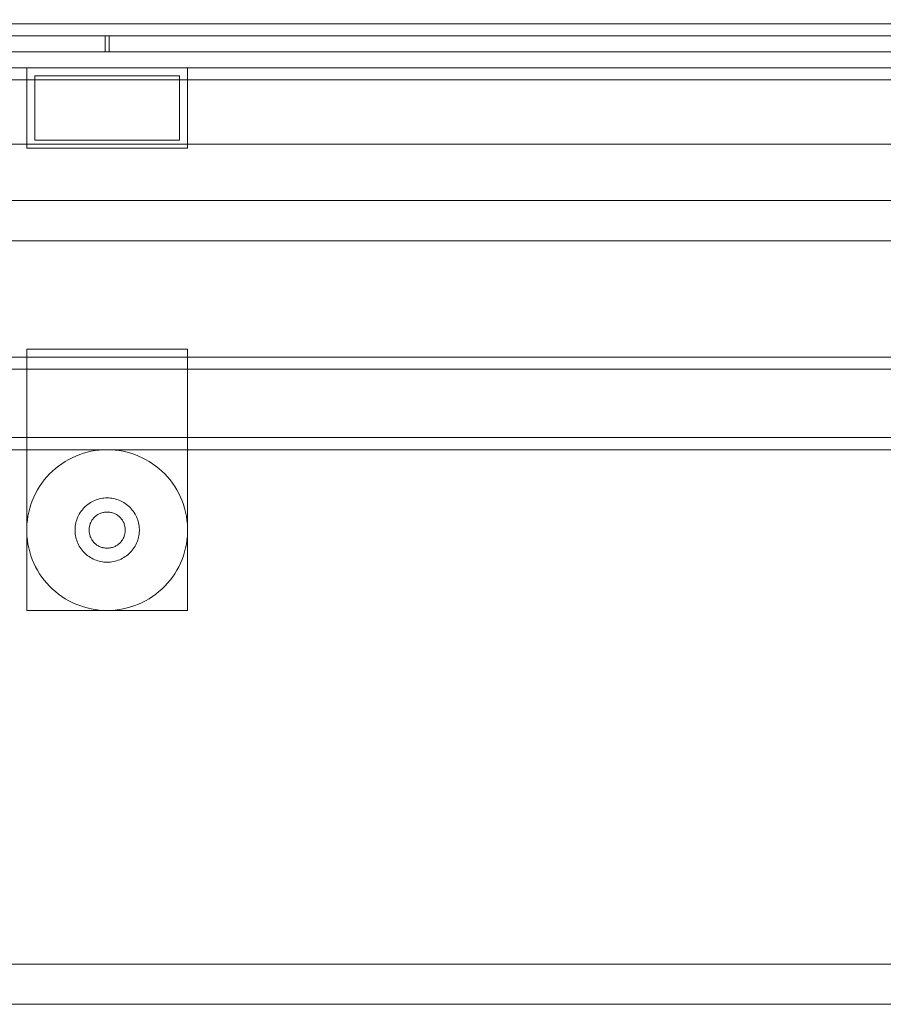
# Model space of a CAD drawing. Header units: millimetres. Extents: x -2233 to 61924, y -68080 to 6847.
# Tile 755 of 1022: x 25478 to 25693, y 1050 to 1295. Entities that reach past the tile are written whole.
import ezdxf

# ---------------------------------------------------------------- set-up
doc = ezdxf.new("R2010")
doc.units = ezdxf.units.MM
for name, color, linetype, lineweight in [('COTAS_P', 1, 'Continuous', 0), ('lateral_briquetadora', 7, 'Continuous', 0), ('lateral_C05', 7, 'Continuous', 0)]:
    doc.layers.add(name, color=color, linetype=linetype, lineweight=lineweight)
doc.dimstyles.new('R19_100', dxfattribs={"dimtxt": 250, "dimasz": 150, "dimexe": 150, "dimexo": 80, "dimgap": 100, "dimtad": 1, "dimtih": 1, "dimtoh": 1, "dimdsep": 46, "dimcen": 0.09, "dimadec": 0, "dimazin": 0, "dimtfac": 1, "dimtdec": 4, "dimtofl": 0, "dimtmove": 0, "dimatfit": 3, "dimfxl": 1, "dimtolj": 1, "dimtzin": 0, "dimarcsym": 0})

# ---------------------------------------------------------------- blocks, each defined once
blk = doc.blocks.new('DIM_R27_7')
at = {"layer": 'COTAS_P'}
for p, q in [((24250.07, 2141), (24400.07, 2186)), ((26750.07, 2141), (26600.07, 2186)), ((24250.07, 1241), (24250.07, 2141)), ((24250.07, 2141), (26750.07, 2141)), ((24250.07, 2141), (24400.07, 2096)), ((26750.07, 2141), (26600.07, 2096)), ((26750.07, 1241), (26750.07, 2141))]:
    blk.add_line(p, q, dxfattribs=at)
blk.add_text('2500 P', height=250, dxfattribs=at).set_placement((25500.07, 2241))

msp = doc.modelspace()

# ---------------------------------------------------------------- linework, layer by layer
at = {"layer": 'lateral_briquetadora'}
for p, q in [((23750.067, 1264), (25950.067, 1264)), ((24150.067, 1264), (25950.067, 1264)), ((23750.067, 1250), (25950.067, 1250)), ((23900.067, 1250), (25800.067, 1250)), ((24150.067, 1250), (25800.067, 1250)), ((23750.067, 1240), (25950.067, 1240)), ((23900.067, 1240), (25800.067, 1240)), ((23750.067, 1060), (25950.067, 1060)), ((23900.067, 1060), (25800.067, 1060)), ((23900.067, 1050), (25800.067, 1050))]:
    msp.add_line(p, q, dxfattribs=at)
at = {"layer": 'lateral_C05'}
for p, q in [((24250.067, 1294), (26750.067, 1294)), ((24310.067, 1294), (26690.067, 1294)), ((25527.821, 1294), (25527.831, 1294)), ((25527.831, 1294), (25527.848, 1294)), ((25527.848, 1294), (25527.872, 1294)), ((25527.872, 1294), (25527.903, 1294)), ((25527.903, 1294), (25527.94, 1294)), ((25527.94, 1294), (25527.983, 1294)), ((25527.983, 1294), (25528.033, 1294)), ((25528.033, 1294), (25528.09, 1294)), ((25528.09, 1294), (25528.152, 1294)), ((25528.152, 1294), (25528.221, 1294)), ((25528.221, 1294), (25528.295, 1294)), ((25528.295, 1294), (25528.375, 1294)), ((25528.375, 1294), (25528.461, 1294)), ((25528.461, 1294), (25528.552, 1294)), ((25528.552, 1294), (25528.647, 1294)), ((25528.647, 1294), (25528.748, 1294)), ((25528.748, 1294), (25528.853, 1294)), ((25528.853, 1294), (25528.962, 1294)), ((25528.962, 1294), (25529.075, 1294)), ((25529.075, 1294), (25529.192, 1294)), ((25529.192, 1294), (25529.313, 1294)), ((25529.313, 1294), (25529.436, 1294)), ((25529.436, 1294), (25529.563, 1294)), ((25529.563, 1294), (25529.692, 1294)), ((25529.692, 1294), (25529.823, 1294)), ((25529.823, 1294), (25529.956, 1294)), ((25529.956, 1294), (25530.09, 1294)), ((25530.09, 1294), (25530.226, 1294)), ((25530.226, 1294), (25530.362, 1294)), ((25530.362, 1294), (25530.499, 1294)), ((25530.499, 1294), (25530.636, 1294)), ((25530.636, 1294), (25530.773, 1294)), ((25530.773, 1294), (25530.909, 1294)), ((25530.909, 1294), (25531.045, 1294)), ((25531.045, 1294), (25531.179, 1294)), ((25531.179, 1294), (25531.312, 1294)), ((25531.312, 1294), (25531.443, 1294)), ((25531.443, 1294), (25531.572, 1294)), ((25531.572, 1294), (25531.699, 1294)), ((25531.699, 1294), (25531.822, 1294)), ((25531.822, 1294), (25531.942, 1294)), ((25531.942, 1294), (25532.059, 1294)), ((25532.059, 1294), (25532.173, 1294)), ((25532.173, 1294), (25532.282, 1294)), ((25532.282, 1294), (25532.387, 1294)), ((25532.387, 1294), (25532.488, 1294)), ((25532.488, 1294), (25532.583, 1294)), ((25532.583, 1294), (25532.674, 1294)), ((25532.674, 1294), (25532.76, 1294)), ((25532.76, 1294), (25532.84, 1294)), ((25532.84, 1294), (25532.914, 1294)), ((25532.914, 1294), (25532.983, 1294)), ((25532.983, 1294), (25533.045, 1294)), ((25533.045, 1294), (25533.102, 1294)), ((25533.102, 1294), (25533.152, 1294)), ((25533.152, 1294), (25533.195, 1294)), ((25533.195, 1294), (25533.232, 1294)), ((25533.232, 1294), (25533.263, 1294)), ((25533.263, 1294), (25533.287, 1294)), ((25533.287, 1294), (25533.304, 1294)), ((25533.304, 1294), (25533.314, 1294)), ((24250.067, 1291), (26750.067, 1291)), ((24310.067, 1291), (26690.067, 1291)), ((24900.317, 1291), (25499.567, 1291)), ((25499.567, 1287), (25499.567, 1291)), ((25500.567, 1287), (25500.567, 1291)), ((25500.567, 1291), (26099.817, 1291)), ((25523.576, 1291), (25523.591, 1291)), ((25523.591, 1291), (25523.613, 1291)), ((25523.613, 1291), (25523.643, 1291)), ((25523.643, 1291), (25523.68, 1291)), ((25523.68, 1291), (25523.724, 1291)), ((25523.724, 1291), (25523.775, 1291)), ((25523.775, 1291), (25523.833, 1291)), ((25523.833, 1291), (25523.898, 1291)), ((25523.898, 1291), (25523.969, 1291)), ((25523.969, 1291), (25524.047, 1291)), ((25524.047, 1291), (25524.132, 1291)), ((25524.132, 1291), (25524.222, 1291)), ((25524.222, 1291), (25524.318, 1291)), ((25524.318, 1291), (25524.42, 1291)), ((25524.42, 1291), (25524.527, 1291)), ((25524.527, 1291), (25524.639, 1291)), ((25524.639, 1291), (25524.756, 1291)), ((25524.756, 1291), (25524.878, 1291)), ((25524.878, 1291), (25525.003, 1291)), ((25525.003, 1291), (25525.133, 1291)), ((25525.133, 1291), (25525.266, 1291)), ((25525.266, 1291), (25525.402, 1291)), ((25525.402, 1291), (25525.541, 1291)), ((25525.461, 1291), (25525.448, 1291)), ((25525.454, 1291), (25525.471, 1291)), ((25525.481, 1291), (25525.461, 1291)), ((25525.471, 1291), (25525.495, 1291)), ((25525.509, 1291), (25525.481, 1291)), ((25525.495, 1291), (25525.527, 1291)), ((25525.544, 1291), (25525.509, 1291)), ((25525.527, 1291), (25525.566, 1291)), ((25525.541, 1291), (25525.683, 1291)), ((25525.586, 1291), (25525.544, 1291)), ((25525.566, 1291), (25525.612, 1291)), ((25525.635, 1291), (25525.586, 1291)), ((25525.612, 1291), (25525.665, 1291)), ((25525.692, 1291), (25525.635, 1291)), ((25525.665, 1291), (25525.725, 1291)), ((25525.683, 1291), (25525.827, 1291)), ((25525.755, 1291), (25525.692, 1291)), ((25525.725, 1291), (25525.792, 1291)), ((25525.825, 1291), (25525.755, 1291)), ((25525.792, 1291), (25525.865, 1291)), ((25525.901, 1291), (25525.825, 1291)), ((25525.827, 1291), (25525.973, 1291)), ((25525.865, 1291), (25525.945, 1291)), ((25525.901, 1291), (25530.151, 1291)), ((25525.945, 1291), (25526.03, 1291)), ((25525.973, 1291), (25526.12, 1291)), ((25526.03, 1291), (25526.122, 1291)), ((25526.12, 1291), (25526.269, 1291)), ((25526.122, 1291), (25526.22, 1291)), ((25526.22, 1291), (25526.323, 1291)), ((25526.269, 1291), (25526.418, 1291)), ((25526.323, 1291), (25526.432, 1291)), ((25526.418, 1291), (25526.567, 1291)), ((25526.432, 1291), (25526.545, 1291)), ((25526.545, 1291), (25526.663, 1291)), ((25526.567, 1291), (25534.567, 1291)), ((25526.663, 1291), (25526.786, 1291)), ((25526.786, 1291), (25526.913, 1291)), ((25526.913, 1291), (25527.043, 1291)), ((25527.043, 1291), (25527.177, 1291)), ((25527.177, 1291), (25527.314, 1291)), ((25527.314, 1291), (25527.454, 1291)), ((25527.454, 1291), (25527.597, 1291)), ((25527.597, 1291), (25527.741, 1291)), ((25527.741, 1291), (25527.888, 1291)), ((25527.821, 1291), (25527.831, 1291)), ((25527.831, 1291), (25527.848, 1291)), ((25527.848, 1291), (25527.872, 1291)), ((25527.872, 1291), (25527.903, 1291)), ((25527.888, 1291), (25528.035, 1291)), ((25527.903, 1291), (25527.94, 1291)), ((25527.94, 1291), (25527.983, 1291)), ((25527.983, 1291), (25528.033, 1291)), ((25528.033, 1291), (25528.09, 1291)), ((25528.035, 1291), (25528.184, 1291)), ((25528.09, 1291), (25528.152, 1291)), ((25528.152, 1291), (25528.221, 1291)), ((25528.184, 1291), (25528.333, 1291)), ((25528.221, 1291), (25528.295, 1291)), ((25528.295, 1291), (25528.375, 1291)), ((25528.333, 1291), (25528.483, 1291)), ((25528.375, 1291), (25528.461, 1291)), ((25528.461, 1291), (25528.552, 1291)), ((25528.483, 1291), (25528.632, 1291)), ((25528.552, 1291), (25528.647, 1291)), ((25528.632, 1291), (25528.781, 1291)), ((25528.647, 1291), (25528.748, 1291)), ((25528.748, 1291), (25528.853, 1291)), ((25528.781, 1291), (25528.929, 1291)), ((25528.853, 1291), (25528.962, 1291)), ((25528.929, 1291), (25529.076, 1291)), ((25528.962, 1291), (25529.075, 1291)), ((25529.075, 1291), (25529.192, 1291)), ((25529.076, 1291), (25529.222, 1291)), ((25529.192, 1291), (25529.313, 1291)), ((25529.222, 1291), (25529.365, 1291)), ((25529.313, 1291), (25529.436, 1291)), ((25529.365, 1291), (25529.506, 1291)), ((25529.436, 1291), (25529.563, 1291)), ((25529.506, 1291), (25529.645, 1291)), ((25529.563, 1291), (25529.692, 1291)), ((25529.645, 1291), (25529.78, 1291)), ((25529.692, 1291), (25529.823, 1291)), ((25529.78, 1291), (25529.912, 1291)), ((25529.823, 1291), (25529.956, 1291)), ((25529.912, 1291), (25530.041, 1291)), ((25529.956, 1291), (25530.09, 1291)), ((25530.041, 1291), (25530.166, 1291)), ((25530.09, 1291), (25530.226, 1291)), ((25530.151, 1291), (25530.233, 1291)), ((25530.166, 1291), (25530.286, 1291)), ((25530.226, 1291), (25530.362, 1291)), ((25530.321, 1291), (25530.233, 1291)), ((25530.286, 1291), (25530.402, 1291)), ((25530.415, 1291), (25530.321, 1291)), ((25530.362, 1291), (25530.499, 1291)), ((25530.402, 1291), (25530.512, 1291)), ((25530.515, 1291), (25530.415, 1291)), ((25530.499, 1291), (25530.636, 1291)), ((25530.512, 1291), (25530.618, 1291)), ((25530.62, 1291), (25530.515, 1291)), ((25530.618, 1291), (25530.718, 1291)), ((25530.73, 1291), (25530.62, 1291)), ((25530.636, 1291), (25530.773, 1291)), ((25530.718, 1291), (25530.813, 1291)), ((25530.845, 1291), (25530.73, 1291)), ((25530.773, 1291), (25530.909, 1291)), ((25530.813, 1291), (25530.902, 1291)), ((25530.965, 1291), (25530.845, 1291)), ((25530.902, 1291), (25530.984, 1291)), ((25530.909, 1291), (25531.045, 1291)), ((25531.089, 1291), (25530.965, 1291)), ((25530.984, 1291), (25535.234, 1291)), ((25531.045, 1291), (25531.179, 1291)), ((25531.217, 1291), (25531.089, 1291)), ((25531.179, 1291), (25531.312, 1291)), ((25531.348, 1291), (25531.217, 1291)), ((25531.312, 1291), (25531.443, 1291)), ((25531.483, 1291), (25531.348, 1291)), ((25531.443, 1291), (25531.572, 1291)), ((25531.621, 1291), (25531.483, 1291)), ((25531.572, 1291), (25531.699, 1291)), ((25531.761, 1291), (25531.621, 1291)), ((25531.699, 1291), (25531.822, 1291)), ((25531.904, 1291), (25531.761, 1291)), ((25531.822, 1291), (25531.942, 1291)), ((25532.048, 1291), (25531.904, 1291)), ((25531.942, 1291), (25532.059, 1291)), ((25532.194, 1291), (25532.048, 1291)), ((25532.059, 1291), (25532.173, 1291)), ((25532.173, 1291), (25532.282, 1291)), ((25532.342, 1291), (25532.194, 1291)), ((25532.282, 1291), (25532.387, 1291)), ((25532.49, 1291), (25532.342, 1291)), ((25532.387, 1291), (25532.488, 1291)), ((25532.488, 1291), (25532.583, 1291)), ((25532.639, 1291), (25532.49, 1291)), ((25532.583, 1291), (25532.674, 1291)), ((25532.788, 1291), (25532.639, 1291)), ((25532.674, 1291), (25532.76, 1291)), ((25532.76, 1291), (25532.84, 1291)), ((25532.937, 1291), (25532.788, 1291)), ((25532.84, 1291), (25532.914, 1291)), ((25532.914, 1291), (25532.983, 1291)), ((25533.085, 1291), (25532.937, 1291)), ((25532.983, 1291), (25533.045, 1291)), ((25533.045, 1291), (25533.102, 1291)), ((25533.232, 1291), (25533.085, 1291)), ((25533.102, 1291), (25533.152, 1291)), ((25533.152, 1291), (25533.195, 1291)), ((25533.195, 1291), (25533.232, 1291)), ((25533.378, 1291), (25533.232, 1291)), ((25533.232, 1291), (25533.263, 1291)), ((25533.263, 1291), (25533.287, 1291)), ((25533.287, 1291), (25533.304, 1291)), ((25533.304, 1291), (25533.314, 1291)), ((25533.522, 1291), (25533.378, 1291)), ((25533.664, 1291), (25533.522, 1291)), ((25533.803, 1291), (25533.664, 1291)), ((25533.94, 1291), (25533.803, 1291)), ((25534.074, 1291), (25533.94, 1291)), ((25534.205, 1291), (25534.074, 1291)), ((25534.331, 1291), (25534.205, 1291)), ((25534.454, 1291), (25534.331, 1291)), ((25534.572, 1291), (25534.454, 1291)), ((25534.567, 1291), (25534.715, 1291)), ((25534.686, 1291), (25534.572, 1291)), ((25534.795, 1291), (25534.686, 1291)), ((25534.715, 1291), (25534.862, 1291)), ((25534.898, 1291), (25534.795, 1291)), ((25534.862, 1291), (25535.008, 1291)), ((25534.997, 1291), (25534.898, 1291)), ((25535.089, 1291), (25534.997, 1291)), ((25535.008, 1291), (25535.153, 1291)), ((25535.176, 1291), (25535.089, 1291)), ((25535.153, 1291), (25535.296, 1291)), ((25535.256, 1291), (25535.176, 1291)), ((25535.234, 1291), (25535.306, 1291)), ((25535.33, 1291), (25535.256, 1291)), ((25535.296, 1291), (25535.438, 1291)), ((25535.306, 1291), (25535.372, 1291)), ((25535.398, 1291), (25535.33, 1291)), ((25535.372, 1291), (25535.432, 1291)), ((25535.459, 1291), (25535.398, 1291)), ((25535.432, 1291), (25535.486, 1291)), ((25535.438, 1291), (25535.578, 1291)), ((25535.513, 1291), (25535.459, 1291)), ((25535.486, 1291), (25535.534, 1291)), ((25535.56, 1291), (25535.513, 1291)), ((25535.534, 1291), (25535.576, 1291)), ((25535.6, 1291), (25535.56, 1291)), ((25535.576, 1291), (25535.611, 1291)), ((25535.578, 1291), (25535.716, 1291)), ((25535.633, 1291), (25535.6, 1291)), ((25535.611, 1291), (25535.64, 1291)), ((25535.659, 1291), (25535.633, 1291)), ((25535.64, 1291), (25535.663, 1291)), ((25535.663, 1291), (25535.679, 1291)), ((25535.689, 1291), (25535.678, 1291)), ((25535.716, 1291), (25535.85, 1291)), ((25535.85, 1291), (25535.982, 1291)), ((25535.982, 1291), (25536.11, 1291)), ((25536.11, 1291), (25536.234, 1291)), ((25536.234, 1291), (25536.355, 1291)), ((25536.355, 1291), (25536.471, 1291)), ((25536.471, 1291), (25536.582, 1291)), ((25536.582, 1291), (25536.689, 1291)), ((25536.689, 1291), (25536.79, 1291)), ((25536.79, 1291), (25536.887, 1291)), ((25536.887, 1291), (25536.977, 1291)), ((25536.977, 1291), (25537.062, 1291)), ((25537.062, 1291), (25537.141, 1291)), ((25537.141, 1291), (25537.213, 1291)), ((25537.213, 1291), (25537.279, 1291)), ((25537.279, 1291), (25537.339, 1291)), ((25537.339, 1291), (25537.392, 1291)), ((25537.392, 1291), (25537.438, 1291)), ((25537.438, 1291), (25537.478, 1291)), ((25537.478, 1291), (25537.51, 1291)), ((25537.51, 1291), (25537.535, 1291)), ((25537.535, 1291), (25537.553, 1291)), ((25537.553, 1291), (25537.564, 1291)), ((24300.067, 1287), (26700.067, 1287)), ((24900.317, 1287), (25499.567, 1287)), ((25500.567, 1287), (26099.817, 1287)), ((25523.576, 1287), (25523.591, 1287)), ((25523.591, 1287), (25523.613, 1287)), ((25523.613, 1287), (25523.643, 1287)), ((25523.643, 1287), (25523.68, 1287)), ((25523.68, 1287), (25523.724, 1287)), ((25523.724, 1287), (25523.775, 1287)), ((25523.775, 1287), (25523.833, 1287)), ((25523.833, 1287), (25523.898, 1287)), ((25523.898, 1287), (25523.969, 1287)), ((25523.969, 1287), (25524.047, 1287)), ((25524.047, 1287), (25524.132, 1287)), ((25524.132, 1287), (25524.222, 1287)), ((25524.222, 1287), (25524.318, 1287)), ((25524.318, 1287), (25524.42, 1287)), ((25524.42, 1287), (25524.527, 1287)), ((25524.527, 1287), (25524.639, 1287)), ((25524.639, 1287), (25524.756, 1287)), ((25524.756, 1287), (25524.878, 1287)), ((25524.878, 1287), (25525.003, 1287)), ((25525.003, 1287), (25525.133, 1287)), ((25525.133, 1287), (25525.266, 1287)), ((25525.266, 1287), (25525.402, 1287)), ((25525.402, 1287), (25525.541, 1287)), ((25525.461, 1287), (25525.448, 1287)), ((25525.454, 1287), (25525.471, 1287)), ((25525.481, 1287), (25525.461, 1287)), ((25525.471, 1287), (25525.495, 1287)), ((25525.509, 1287), (25525.481, 1287)), ((25525.495, 1287), (25525.527, 1287)), ((25525.544, 1287), (25525.509, 1287)), ((25525.527, 1287), (25525.566, 1287)), ((25525.541, 1287), (25525.683, 1287)), ((25525.586, 1287), (25525.544, 1287)), ((25525.566, 1287), (25525.612, 1287)), ((25525.635, 1287), (25525.586, 1287)), ((25525.612, 1287), (25525.665, 1287)), ((25525.692, 1287), (25525.635, 1287)), ((25525.665, 1287), (25525.725, 1287)), ((25525.683, 1287), (25525.827, 1287)), ((25525.755, 1287), (25525.692, 1287)), ((25525.725, 1287), (25525.792, 1287)), ((25525.825, 1287), (25525.755, 1287)), ((25525.792, 1287), (25525.865, 1287)), ((25525.901, 1287), (25525.825, 1287)), ((25525.827, 1287), (25525.973, 1287)), ((25525.865, 1287), (25525.945, 1287)), ((25525.901, 1287), (25530.151, 1287)), ((25525.945, 1287), (25526.03, 1287)), ((25525.973, 1287), (25526.12, 1287)), ((25526.03, 1287), (25526.122, 1287)), ((25526.12, 1287), (25526.269, 1287)), ((25526.122, 1287), (25526.22, 1287)), ((25526.22, 1287), (25526.323, 1287)), ((25526.269, 1287), (25526.418, 1287)), ((25526.323, 1287), (25526.432, 1287)), ((25526.418, 1287), (25526.567, 1287)), ((25526.432, 1287), (25526.545, 1287)), ((25526.545, 1287), (25526.663, 1287)), ((25526.567, 1287), (25534.567, 1287)), ((25526.663, 1287), (25526.786, 1287)), ((25526.786, 1287), (25526.913, 1287)), ((25526.913, 1287), (25527.043, 1287)), ((25527.043, 1287), (25527.177, 1287)), ((25527.177, 1287), (25527.314, 1287)), ((25527.314, 1287), (25527.454, 1287)), ((25527.454, 1287), (25527.597, 1287)), ((25527.597, 1287), (25527.741, 1287)), ((25527.741, 1287), (25527.888, 1287)), ((25527.821, 1287), (25527.831, 1287)), ((25527.831, 1287), (25527.848, 1287)), ((25527.848, 1287), (25527.872, 1287)), ((25527.872, 1287), (25527.903, 1287)), ((25527.888, 1287), (25528.035, 1287)), ((25527.903, 1287), (25527.94, 1287)), ((25527.94, 1287), (25527.983, 1287)), ((25527.983, 1287), (25528.033, 1287)), ((25528.033, 1287), (25528.09, 1287)), ((25528.035, 1287), (25528.184, 1287)), ((25528.09, 1287), (25528.152, 1287)), ((25528.152, 1287), (25528.221, 1287)), ((25528.184, 1287), (25528.333, 1287)), ((25528.221, 1287), (25528.295, 1287)), ((25528.295, 1287), (25528.375, 1287)), ((25528.333, 1287), (25528.483, 1287)), ((25528.375, 1287), (25528.461, 1287)), ((25528.461, 1287), (25528.552, 1287)), ((25528.483, 1287), (25528.632, 1287)), ((25528.552, 1287), (25528.647, 1287)), ((25528.632, 1287), (25528.781, 1287)), ((25528.647, 1287), (25528.748, 1287)), ((25528.748, 1287), (25528.853, 1287)), ((25528.781, 1287), (25528.929, 1287)), ((25528.853, 1287), (25528.962, 1287)), ((25528.929, 1287), (25529.076, 1287)), ((25528.962, 1287), (25529.075, 1287)), ((25529.075, 1287), (25529.192, 1287)), ((25529.076, 1287), (25529.222, 1287)), ((25529.192, 1287), (25529.313, 1287)), ((25529.222, 1287), (25529.365, 1287)), ((25529.313, 1287), (25529.436, 1287)), ((25529.365, 1287), (25529.506, 1287)), ((25529.436, 1287), (25529.563, 1287)), ((25529.506, 1287), (25529.645, 1287)), ((25529.563, 1287), (25529.692, 1287)), ((25529.645, 1287), (25529.78, 1287)), ((25529.692, 1287), (25529.823, 1287)), ((25529.78, 1287), (25529.912, 1287)), ((25529.823, 1287), (25529.956, 1287)), ((25529.912, 1287), (25530.041, 1287)), ((25529.956, 1287), (25530.09, 1287)), ((25530.041, 1287), (25530.166, 1287)), ((25530.09, 1287), (25530.226, 1287)), ((25530.151, 1287), (25530.233, 1287)), ((25530.166, 1287), (25530.286, 1287)), ((25530.226, 1287), (25530.362, 1287)), ((25530.321, 1287), (25530.233, 1287)), ((25530.286, 1287), (25530.402, 1287)), ((25530.415, 1287), (25530.321, 1287)), ((25530.362, 1287), (25530.499, 1287)), ((25530.402, 1287), (25530.512, 1287)), ((25530.515, 1287), (25530.415, 1287)), ((25530.499, 1287), (25530.636, 1287)), ((25530.512, 1287), (25530.618, 1287)), ((25530.62, 1287), (25530.515, 1287)), ((25530.618, 1287), (25530.718, 1287)), ((25530.73, 1287), (25530.62, 1287)), ((25530.636, 1287), (25530.773, 1287)), ((25530.718, 1287), (25530.813, 1287)), ((25530.845, 1287), (25530.73, 1287)), ((25530.909, 1287), (25530.773, 1287)), ((25530.813, 1287), (25530.902, 1287)), ((25530.965, 1287), (25530.845, 1287)), ((25530.902, 1287), (25530.984, 1287)), ((25531.045, 1287), (25530.909, 1287)), ((25531.089, 1287), (25530.965, 1287)), ((25530.984, 1287), (25535.234, 1287)), ((25531.179, 1287), (25531.045, 1287)), ((25531.217, 1287), (25531.089, 1287)), ((25531.312, 1287), (25531.179, 1287)), ((25531.348, 1287), (25531.217, 1287)), ((25531.443, 1287), (25531.312, 1287)), ((25531.483, 1287), (25531.348, 1287)), ((25531.443, 1287), (25531.572, 1287)), ((25531.621, 1287), (25531.483, 1287)), ((25531.699, 1287), (25531.572, 1287)), ((25531.761, 1287), (25531.621, 1287)), ((25531.822, 1287), (25531.699, 1287)), ((25531.904, 1287), (25531.761, 1287)), ((25531.942, 1287), (25531.822, 1287)), ((25532.048, 1287), (25531.904, 1287)), ((25532.059, 1287), (25531.942, 1287)), ((25532.194, 1287), (25532.048, 1287)), ((25532.059, 1287), (25532.173, 1287)), ((25532.173, 1287), (25532.282, 1287)), ((25532.342, 1287), (25532.194, 1287)), ((25532.282, 1287), (25532.387, 1287)), ((25532.49, 1287), (25532.342, 1287)), ((25532.387, 1287), (25532.488, 1287)), ((25532.488, 1287), (25532.583, 1287)), ((25532.639, 1287), (25532.49, 1287)), ((25532.583, 1287), (25532.674, 1287)), ((25532.788, 1287), (25532.639, 1287)), ((25532.674, 1287), (25532.76, 1287)), ((25532.76, 1287), (25532.84, 1287)), ((25532.937, 1287), (25532.788, 1287)), ((25532.84, 1287), (25532.914, 1287)), ((25532.914, 1287), (25532.983, 1287)), ((25533.085, 1287), (25532.937, 1287)), ((25532.983, 1287), (25533.045, 1287)), ((25533.045, 1287), (25533.102, 1287)), ((25533.232, 1287), (25533.085, 1287)), ((25533.102, 1287), (25533.152, 1287)), ((25533.152, 1287), (25533.195, 1287)), ((25533.195, 1287), (25533.232, 1287)), ((25533.232, 1287), (25533.263, 1287)), ((25533.378, 1287), (25533.232, 1287)), ((25533.263, 1287), (25533.287, 1287)), ((25533.287, 1287), (25533.304, 1287)), ((25533.304, 1287), (25533.314, 1287)), ((25533.522, 1287), (25533.378, 1287)), ((25533.664, 1287), (25533.522, 1287)), ((25533.803, 1287), (25533.664, 1287)), ((25533.94, 1287), (25533.803, 1287)), ((25534.074, 1287), (25533.94, 1287)), ((25534.205, 1287), (25534.074, 1287)), ((25534.331, 1287), (25534.205, 1287)), ((25534.454, 1287), (25534.331, 1287)), ((25534.572, 1287), (25534.454, 1287)), ((25534.567, 1287), (25534.715, 1287)), ((25534.686, 1287), (25534.572, 1287)), ((25534.795, 1287), (25534.686, 1287)), ((25534.715, 1287), (25534.862, 1287)), ((25534.898, 1287), (25534.795, 1287)), ((25534.862, 1287), (25535.008, 1287)), ((25534.997, 1287), (25534.898, 1287)), ((25535.089, 1287), (25534.997, 1287)), ((25535.008, 1287), (25535.153, 1287)), ((25535.176, 1287), (25535.089, 1287)), ((25535.153, 1287), (25535.296, 1287)), ((25535.256, 1287), (25535.176, 1287)), ((25535.234, 1287), (25535.306, 1287)), ((25535.33, 1287), (25535.256, 1287)), ((25535.296, 1287), (25535.438, 1287)), ((25535.306, 1287), (25535.372, 1287)), ((25535.398, 1287), (25535.33, 1287)), ((25535.372, 1287), (25535.432, 1287)), ((25535.459, 1287), (25535.398, 1287)), ((25535.432, 1287), (25535.486, 1287)), ((25535.438, 1287), (25535.578, 1287)), ((25535.513, 1287), (25535.459, 1287)), ((25535.486, 1287), (25535.534, 1287)), ((25535.56, 1287), (25535.513, 1287)), ((25535.534, 1287), (25535.576, 1287)), ((25535.6, 1287), (25535.56, 1287)), ((25535.576, 1287), (25535.611, 1287)), ((25535.578, 1287), (25535.716, 1287)), ((25535.633, 1287), (25535.6, 1287)), ((25535.611, 1287), (25535.64, 1287)), ((25535.659, 1287), (25535.633, 1287)), ((25535.64, 1287), (25535.663, 1287)), ((25535.663, 1287), (25535.679, 1287)), ((25535.689, 1287), (25535.678, 1287)), ((25535.716, 1287), (25535.85, 1287)), ((25535.85, 1287), (25535.982, 1287)), ((25535.982, 1287), (25536.11, 1287)), ((25536.11, 1287), (25536.234, 1287)), ((25536.234, 1287), (25536.355, 1287)), ((25536.355, 1287), (25536.471, 1287)), ((25536.471, 1287), (25536.582, 1287)), ((25536.582, 1287), (25536.689, 1287)), ((25536.689, 1287), (25536.79, 1287)), ((25536.79, 1287), (25536.887, 1287)), ((25536.887, 1287), (25536.977, 1287)), ((25536.977, 1287), (25537.062, 1287)), ((25537.062, 1287), (25537.141, 1287)), ((25537.141, 1287), (25537.213, 1287)), ((25537.213, 1287), (25537.279, 1287)), ((25537.279, 1287), (25537.339, 1287)), ((25537.339, 1287), (25537.392, 1287)), ((25537.392, 1287), (25537.438, 1287)), ((25537.438, 1287), (25537.478, 1287)), ((25537.478, 1287), (25537.51, 1287)), ((25537.51, 1287), (25537.535, 1287)), ((25537.535, 1287), (25537.553, 1287)), ((25537.553, 1287), (25537.564, 1287)), ((24300.067, 1283), (26700.067, 1283)), ((24310.067, 1283), (26690.067, 1283)), ((25480.067, 1263), (25480.067, 1283)), ((25480.067, 1283), (25520.067, 1283)), ((25520.067, 1263), (25520.067, 1283)), ((25527.821, 1283), (25527.831, 1283)), ((25527.831, 1283), (25527.848, 1283)), ((25527.848, 1283), (25527.872, 1283)), ((25527.872, 1283), (25527.903, 1283)), ((25527.903, 1283), (25527.94, 1283)), ((25527.94, 1283), (25527.983, 1283)), ((25527.983, 1283), (25528.033, 1283)), ((25528.033, 1283), (25528.09, 1283)), ((25528.09, 1283), (25528.152, 1283)), ((25528.152, 1283), (25528.221, 1283)), ((25528.221, 1283), (25528.295, 1283)), ((25528.295, 1283), (25528.375, 1283)), ((25528.375, 1283), (25528.461, 1283)), ((25528.461, 1283), (25528.552, 1283)), ((25528.552, 1283), (25528.647, 1283)), ((25528.647, 1283), (25528.748, 1283)), ((25528.748, 1283), (25528.853, 1283)), ((25528.853, 1283), (25528.962, 1283)), ((25528.962, 1283), (25529.075, 1283)), ((25529.075, 1283), (25529.192, 1283)), ((25529.192, 1283), (25529.313, 1283)), ((25529.313, 1283), (25529.436, 1283)), ((25529.436, 1283), (25529.563, 1283)), ((25529.563, 1283), (25529.692, 1283)), ((25529.692, 1283), (25529.823, 1283)), ((25529.823, 1283), (25529.956, 1283)), ((25529.956, 1283), (25530.09, 1283)), ((25530.09, 1283), (25530.226, 1283)), ((25530.226, 1283), (25530.362, 1283)), ((25530.362, 1283), (25530.499, 1283)), ((25530.499, 1283), (25530.636, 1283)), ((25530.636, 1283), (25530.773, 1283)), ((25530.909, 1283), (25530.773, 1283)), ((25531.045, 1283), (25530.909, 1283)), ((25531.179, 1283), (25531.045, 1283)), ((25531.312, 1283), (25531.179, 1283)), ((25531.443, 1283), (25531.312, 1283)), ((25531.443, 1283), (25531.572, 1283)), ((25531.699, 1283), (25531.572, 1283)), ((25531.822, 1283), (25531.699, 1283)), ((25531.942, 1283), (25531.822, 1283)), ((25532.059, 1283), (25531.942, 1283)), ((25532.059, 1283), (25532.173, 1283)), ((25532.173, 1283), (25532.282, 1283)), ((25532.282, 1283), (25532.387, 1283)), ((25532.387, 1283), (25532.488, 1283)), ((25532.488, 1283), (25532.583, 1283)), ((25532.583, 1283), (25532.674, 1283)), ((25532.674, 1283), (25532.76, 1283)), ((25532.76, 1283), (25532.84, 1283)), ((25532.84, 1283), (25532.914, 1283)), ((25532.914, 1283), (25532.983, 1283)), ((25532.983, 1283), (25533.045, 1283)), ((25533.045, 1283), (25533.102, 1283)), ((25533.102, 1283), (25533.152, 1283)), ((25533.152, 1283), (25533.195, 1283)), ((25533.195, 1283), (25533.232, 1283)), ((25533.232, 1283), (25533.263, 1283)), ((25533.263, 1283), (25533.287, 1283)), ((25533.287, 1283), (25533.304, 1283)), ((25533.304, 1283), (25533.314, 1283)), ((24310.067, 1280), (26690.067, 1280)), ((25482.067, 1281), (25482.067, 1265)), ((25482.067, 1281), (25518.067, 1281)), ((25518.067, 1281), (25518.067, 1265)), ((25482.067, 1265), (25518.067, 1265)), ((25480.067, 1263), (25520.067, 1263)), ((25480.067, 1148), (25480.067, 1213)), ((25480.067, 1213), (25520.067, 1213)), ((25520.067, 1148), (25520.067, 1213)), ((24310.067, 1211), (26690.067, 1211)), ((24310.067, 1208), (26690.067, 1208)), ((24250.067, 1191), (26750.067, 1191)), ((24250.067, 1188), (26750.067, 1188)), ((25490.502, 1185.564), (25491.39, 1186.019)), ((25491.39, 1186.019), (25492.299, 1186.43)), ((25492.299, 1186.43), (25493.227, 1186.794)), ((25493.227, 1186.794), (25494.172, 1187.111)), ((25494.172, 1187.111), (25495.132, 1187.382)), ((25495.132, 1187.382), (25496.105, 1187.603)), ((25496.105, 1187.603), (25497.087, 1187.777)), ((25497.087, 1187.777), (25498.076, 1187.901)), ((25498.076, 1187.901), (25499.071, 1187.975)), ((25500.067, 1188), (25499.071, 1187.975)), ((25500.067, 1188), (25501.064, 1187.975)), ((25501.064, 1187.975), (25502.059, 1187.901)), ((25502.059, 1187.901), (25503.048, 1187.777)), ((25503.048, 1187.777), (25504.03, 1187.603)), ((25504.03, 1187.603), (25505.003, 1187.382)), ((25505.003, 1187.382), (25505.963, 1187.111)), ((25505.963, 1187.111), (25506.908, 1186.794)), ((25506.908, 1186.794), (25507.836, 1186.43)), ((25507.836, 1186.43), (25508.745, 1186.019)), ((25508.745, 1186.019), (25509.633, 1185.564)), ((25487.212, 1183.321), (25487.991, 1183.943)), ((25487.991, 1183.943), (25488.801, 1184.525)), ((25488.801, 1184.525), (25489.639, 1185.066)), ((25489.639, 1185.066), (25490.502, 1185.564)), ((25509.633, 1185.564), (25510.496, 1185.066)), ((25510.496, 1185.066), (25511.334, 1184.525)), ((25511.334, 1184.525), (25512.144, 1183.943)), ((25512.144, 1183.943), (25512.923, 1183.321)), ((25484.431, 1180.47), (25485.072, 1181.234)), ((25485.072, 1181.234), (25485.75, 1181.965)), ((25485.75, 1181.965), (25486.464, 1182.661)), ((25486.464, 1182.661), (25487.212, 1183.321)), ((25512.923, 1183.321), (25513.671, 1182.661)), ((25513.671, 1182.661), (25514.385, 1181.965)), ((25514.385, 1181.965), (25515.063, 1181.234)), ((25515.063, 1181.234), (25515.704, 1180.47)), ((25482.747, 1178), (25483.267, 1178.851)), ((25483.267, 1178.851), (25483.829, 1179.675)), ((25483.829, 1179.675), (25484.431, 1180.47)), ((25515.704, 1180.47), (25516.306, 1179.675)), ((25516.306, 1179.675), (25516.868, 1178.851)), ((25516.868, 1178.851), (25517.388, 1178)), ((25481.45, 1175.307), (25481.837, 1176.226)), ((25481.837, 1176.226), (25482.27, 1177.124)), ((25482.27, 1177.124), (25482.747, 1178)), ((25517.388, 1178), (25517.865, 1177.124)), ((25517.865, 1177.124), (25518.298, 1176.226)), ((25518.298, 1176.226), (25518.685, 1175.307)), ((25480.815, 1173.417), (25481.109, 1174.37)), ((25481.109, 1174.37), (25481.45, 1175.307)), ((25494.069, 1173.293), (25494.341, 1173.586)), ((25494.341, 1173.586), (25494.626, 1173.864)), ((25494.626, 1173.864), (25494.925, 1174.128)), ((25494.925, 1174.128), (25495.237, 1174.377)), ((25495.237, 1174.377), (25495.561, 1174.61)), ((25495.561, 1174.61), (25495.896, 1174.826)), ((25495.896, 1174.826), (25496.241, 1175.026)), ((25496.241, 1175.026), (25496.596, 1175.208)), ((25496.596, 1175.208), (25496.96, 1175.372)), ((25496.96, 1175.372), (25497.331, 1175.518)), ((25497.331, 1175.518), (25497.709, 1175.645)), ((25497.709, 1175.645), (25498.093, 1175.753)), ((25498.093, 1175.753), (25498.482, 1175.841)), ((25498.482, 1175.841), (25498.875, 1175.911)), ((25498.875, 1175.911), (25499.271, 1175.96)), ((25499.271, 1175.96), (25499.669, 1175.99)), ((25500.067, 1176), (25499.669, 1175.99)), ((25500.067, 1176), (25500.466, 1175.99)), ((25500.466, 1175.99), (25500.864, 1175.96)), ((25500.864, 1175.96), (25501.26, 1175.911)), ((25501.26, 1175.911), (25501.653, 1175.841)), ((25501.653, 1175.841), (25502.042, 1175.753)), ((25502.042, 1175.753), (25502.426, 1175.645)), ((25502.426, 1175.645), (25502.804, 1175.518)), ((25502.804, 1175.518), (25503.175, 1175.372)), ((25503.175, 1175.372), (25503.539, 1175.208)), ((25503.539, 1175.208), (25503.894, 1175.026)), ((25503.894, 1175.026), (25504.239, 1174.826)), ((25504.239, 1174.826), (25504.574, 1174.61)), ((25504.574, 1174.61), (25504.898, 1174.377)), ((25504.898, 1174.377), (25505.21, 1174.128)), ((25505.21, 1174.128), (25505.509, 1173.864)), ((25505.509, 1173.864), (25505.794, 1173.586)), ((25505.794, 1173.586), (25506.066, 1173.293)), ((25518.685, 1175.307), (25519.026, 1174.37)), ((25519.026, 1174.37), (25519.32, 1173.417)), ((25480.223, 1170.487), (25480.371, 1171.473)), ((25480.371, 1171.473), (25480.569, 1172.45)), ((25480.569, 1172.45), (25480.815, 1173.417)), ((25492.62, 1170.923), (25492.775, 1171.29)), ((25492.775, 1171.29), (25492.949, 1171.65)), ((25492.949, 1171.65), (25493.139, 1172)), ((25493.139, 1172), (25493.347, 1172.34)), ((25493.347, 1172.34), (25493.572, 1172.67)), ((25493.572, 1172.67), (25493.813, 1172.988)), ((25493.813, 1172.988), (25494.069, 1173.293)), ((25496.693, 1170.978), (25496.846, 1171.142)), ((25496.846, 1171.142), (25497.007, 1171.299)), ((25497.007, 1171.299), (25497.175, 1171.447)), ((25497.175, 1171.447), (25497.35, 1171.587)), ((25497.35, 1171.587), (25497.533, 1171.718)), ((25497.533, 1171.718), (25497.721, 1171.84)), ((25497.721, 1171.84), (25497.915, 1171.952)), ((25497.915, 1171.952), (25498.115, 1172.054)), ((25498.115, 1172.054), (25498.32, 1172.147)), ((25498.32, 1172.147), (25498.528, 1172.229)), ((25498.528, 1172.229), (25498.741, 1172.3)), ((25498.741, 1172.3), (25498.957, 1172.361)), ((25498.957, 1172.361), (25499.176, 1172.411)), ((25499.176, 1172.411), (25499.397, 1172.45)), ((25499.397, 1172.45), (25499.619, 1172.478)), ((25499.619, 1172.478), (25499.843, 1172.494)), ((25500.067, 1172.5), (25499.843, 1172.494)), ((25500.067, 1172.5), (25500.292, 1172.494)), ((25500.292, 1172.494), (25500.516, 1172.478)), ((25500.516, 1172.478), (25500.738, 1172.45)), ((25500.738, 1172.45), (25500.959, 1172.411)), ((25500.959, 1172.411), (25501.178, 1172.361)), ((25501.178, 1172.361), (25501.394, 1172.3)), ((25501.394, 1172.3), (25501.607, 1172.229)), ((25501.607, 1172.229), (25501.815, 1172.147)), ((25501.815, 1172.147), (25502.02, 1172.054)), ((25502.02, 1172.054), (25502.22, 1171.952)), ((25502.22, 1171.952), (25502.414, 1171.84)), ((25502.414, 1171.84), (25502.602, 1171.718)), ((25502.602, 1171.718), (25502.785, 1171.587)), ((25502.785, 1171.587), (25502.96, 1171.447)), ((25502.96, 1171.447), (25503.128, 1171.299)), ((25503.128, 1171.299), (25503.289, 1171.142)), ((25503.289, 1171.142), (25503.442, 1170.978)), ((25506.066, 1173.293), (25506.322, 1172.988)), ((25506.322, 1172.988), (25506.563, 1172.67)), ((25506.563, 1172.67), (25506.788, 1172.34)), ((25506.788, 1172.34), (25506.996, 1172)), ((25506.996, 1172), (25507.186, 1171.65)), ((25507.186, 1171.65), (25507.36, 1171.29)), ((25507.36, 1171.29), (25507.514, 1170.923)), ((25519.32, 1173.417), (25519.566, 1172.45)), ((25519.566, 1172.45), (25519.764, 1171.473)), ((25519.764, 1171.473), (25519.912, 1170.487)), ((25480.074, 1168.499), (25480.123, 1169.495)), ((25480.123, 1169.495), (25480.223, 1170.487)), ((25492.09, 1168.598), (25492.13, 1168.995)), ((25492.13, 1168.995), (25492.189, 1169.389)), ((25492.189, 1169.389), (25492.268, 1169.78)), ((25492.268, 1169.78), (25492.366, 1170.167)), ((25492.366, 1170.167), (25492.484, 1170.548)), ((25492.484, 1170.548), (25492.62, 1170.923)), ((25495.602, 1168.56), (25495.636, 1168.781)), ((25495.636, 1168.781), (25495.68, 1169.001)), ((25495.68, 1169.001), (25495.736, 1169.219)), ((25495.736, 1169.219), (25495.802, 1169.433)), ((25495.802, 1169.433), (25495.879, 1169.644)), ((25495.879, 1169.644), (25495.966, 1169.851)), ((25495.966, 1169.851), (25496.063, 1170.053)), ((25496.063, 1170.053), (25496.17, 1170.25)), ((25496.17, 1170.25), (25496.287, 1170.441)), ((25496.287, 1170.441), (25496.414, 1170.627)), ((25496.414, 1170.627), (25496.549, 1170.806)), ((25496.549, 1170.806), (25496.693, 1170.978)), ((25503.442, 1170.978), (25503.586, 1170.806)), ((25503.586, 1170.806), (25503.721, 1170.627)), ((25503.721, 1170.627), (25503.848, 1170.441)), ((25503.848, 1170.441), (25503.965, 1170.25)), ((25503.965, 1170.25), (25504.072, 1170.053)), ((25504.072, 1170.053), (25504.169, 1169.851)), ((25504.169, 1169.851), (25504.256, 1169.644)), ((25504.256, 1169.644), (25504.333, 1169.433)), ((25504.333, 1169.433), (25504.399, 1169.219)), ((25504.399, 1169.219), (25504.455, 1169.001)), ((25504.455, 1169.001), (25504.499, 1168.781)), ((25504.499, 1168.781), (25504.533, 1168.56)), ((25507.514, 1170.923), (25507.651, 1170.548)), ((25507.651, 1170.548), (25507.768, 1170.167)), ((25507.768, 1170.167), (25507.867, 1169.78)), ((25507.867, 1169.78), (25507.946, 1169.389)), ((25507.946, 1169.389), (25508.005, 1168.995)), ((25508.005, 1168.995), (25508.045, 1168.598)), ((25519.912, 1170.487), (25520.012, 1169.495)), ((25520.012, 1169.495), (25520.061, 1168.499)), ((25480.074, 1167.501), (25480.074, 1168.499)), ((25480.123, 1166.505), (25480.074, 1167.501)), ((25480.223, 1165.513), (25480.123, 1166.505)), ((25492.07, 1168.199), (25492.09, 1168.598)), ((25492.07, 1167.801), (25492.07, 1168.199)), ((25492.09, 1167.402), (25492.07, 1167.801)), ((25492.13, 1167.005), (25492.09, 1167.402)), ((25492.189, 1166.611), (25492.13, 1167.005)), ((25492.268, 1166.22), (25492.189, 1166.611)), ((25492.366, 1165.833), (25492.268, 1166.22)), ((25495.569, 1168.112), (25495.58, 1168.336)), ((25495.569, 1167.888), (25495.569, 1168.112)), ((25495.58, 1167.664), (25495.569, 1167.888)), ((25495.58, 1168.336), (25495.602, 1168.56)), ((25495.602, 1167.44), (25495.58, 1167.664)), ((25495.636, 1167.219), (25495.602, 1167.44)), ((25495.68, 1166.999), (25495.636, 1167.219)), ((25495.736, 1166.781), (25495.68, 1166.999)), ((25495.802, 1166.567), (25495.736, 1166.781)), ((25495.879, 1166.356), (25495.802, 1166.567)), ((25495.966, 1166.149), (25495.879, 1166.356)), ((25504.256, 1166.356), (25504.169, 1166.149)), ((25504.333, 1166.567), (25504.256, 1166.356)), ((25504.399, 1166.781), (25504.333, 1166.567)), ((25504.455, 1166.999), (25504.399, 1166.781)), ((25504.499, 1167.219), (25504.455, 1166.999)), ((25504.533, 1167.44), (25504.499, 1167.219)), ((25504.533, 1168.56), (25504.555, 1168.336)), ((25504.555, 1167.664), (25504.533, 1167.44)), ((25504.555, 1168.336), (25504.566, 1168.112)), ((25504.566, 1167.888), (25504.555, 1167.664)), ((25504.566, 1168.112), (25504.566, 1167.888)), ((25507.867, 1166.22), (25507.768, 1165.833)), ((25507.946, 1166.611), (25507.867, 1166.22)), ((25508.005, 1167.005), (25507.946, 1166.611)), ((25508.045, 1167.402), (25508.005, 1167.005)), ((25508.045, 1168.598), (25508.065, 1168.199)), ((25508.065, 1167.801), (25508.045, 1167.402)), ((25508.065, 1168.199), (25508.065, 1167.801)), ((25520.012, 1166.505), (25519.912, 1165.513)), ((25520.061, 1167.501), (25520.012, 1166.505)), ((25520.061, 1168.499), (25520.061, 1167.501)), ((25480.371, 1164.527), (25480.223, 1165.513)), ((25480.569, 1163.55), (25480.371, 1164.527)), ((25492.484, 1165.452), (25492.366, 1165.833)), ((25492.62, 1165.077), (25492.484, 1165.452)), ((25492.775, 1164.71), (25492.62, 1165.077)), ((25492.949, 1164.35), (25492.775, 1164.71)), ((25493.139, 1164), (25492.949, 1164.35)), ((25493.347, 1163.66), (25493.139, 1164)), ((25496.063, 1165.947), (25495.966, 1166.149)), ((25496.17, 1165.75), (25496.063, 1165.947)), ((25496.287, 1165.559), (25496.17, 1165.75)), ((25496.414, 1165.373), (25496.287, 1165.559)), ((25496.549, 1165.194), (25496.414, 1165.373)), ((25496.693, 1165.022), (25496.549, 1165.194)), ((25496.846, 1164.858), (25496.693, 1165.022)), ((25497.007, 1164.701), (25496.846, 1164.858)), ((25497.175, 1164.553), (25497.007, 1164.701)), ((25497.35, 1164.413), (25497.175, 1164.553)), ((25497.533, 1164.282), (25497.35, 1164.413)), ((25497.721, 1164.16), (25497.533, 1164.282)), ((25497.915, 1164.048), (25497.721, 1164.16)), ((25498.115, 1163.946), (25497.915, 1164.048)), ((25498.32, 1163.853), (25498.115, 1163.946)), ((25498.528, 1163.771), (25498.32, 1163.853)), ((25498.741, 1163.7), (25498.528, 1163.771)), ((25501.607, 1163.771), (25501.394, 1163.7)), ((25501.815, 1163.853), (25501.607, 1163.771)), ((25502.02, 1163.946), (25501.815, 1163.853)), ((25502.22, 1164.048), (25502.02, 1163.946)), ((25502.414, 1164.16), (25502.22, 1164.048)), ((25502.602, 1164.282), (25502.414, 1164.16)), ((25502.785, 1164.413), (25502.602, 1164.282)), ((25502.96, 1164.553), (25502.785, 1164.413)), ((25503.128, 1164.701), (25502.96, 1164.553)), ((25503.289, 1164.858), (25503.128, 1164.701)), ((25503.442, 1165.022), (25503.289, 1164.858)), ((25503.586, 1165.194), (25503.442, 1165.022)), ((25503.721, 1165.373), (25503.586, 1165.194)), ((25503.848, 1165.559), (25503.721, 1165.373)), ((25503.965, 1165.75), (25503.848, 1165.559)), ((25504.072, 1165.947), (25503.965, 1165.75)), ((25504.169, 1166.149), (25504.072, 1165.947)), ((25506.996, 1164), (25506.788, 1163.66)), ((25507.186, 1164.35), (25506.996, 1164)), ((25507.36, 1164.71), (25507.186, 1164.35)), ((25507.514, 1165.077), (25507.36, 1164.71)), ((25507.651, 1165.452), (25507.514, 1165.077)), ((25507.768, 1165.833), (25507.651, 1165.452)), ((25519.764, 1164.527), (25519.566, 1163.55)), ((25519.912, 1165.513), (25519.764, 1164.527)), ((25480.815, 1162.583), (25480.569, 1163.55)), ((25481.109, 1161.63), (25480.815, 1162.583)), ((25481.45, 1160.693), (25481.109, 1161.63)), ((25493.572, 1163.33), (25493.347, 1163.66)), ((25493.813, 1163.012), (25493.572, 1163.33)), ((25494.069, 1162.707), (25493.813, 1163.012)), ((25494.341, 1162.414), (25494.069, 1162.707)), ((25494.626, 1162.136), (25494.341, 1162.414)), ((25494.925, 1161.872), (25494.626, 1162.136)), ((25495.237, 1161.623), (25494.925, 1161.872)), ((25495.561, 1161.39), (25495.237, 1161.623)), ((25495.896, 1161.174), (25495.561, 1161.39)), ((25498.957, 1163.639), (25498.741, 1163.7)), ((25499.176, 1163.589), (25498.957, 1163.639)), ((25499.397, 1163.55), (25499.176, 1163.589)), ((25499.619, 1163.522), (25499.397, 1163.55)), ((25499.843, 1163.506), (25499.619, 1163.522)), ((25500.067, 1163.5), (25499.843, 1163.506)), ((25500.292, 1163.506), (25500.067, 1163.5)), ((25500.516, 1163.522), (25500.292, 1163.506)), ((25500.738, 1163.55), (25500.516, 1163.522)), ((25500.959, 1163.589), (25500.738, 1163.55)), ((25501.178, 1163.639), (25500.959, 1163.589)), ((25501.394, 1163.7), (25501.178, 1163.639)), ((25504.574, 1161.39), (25504.239, 1161.174)), ((25504.898, 1161.623), (25504.574, 1161.39)), ((25505.21, 1161.872), (25504.898, 1161.623)), ((25505.509, 1162.136), (25505.21, 1161.872)), ((25505.794, 1162.414), (25505.509, 1162.136)), ((25506.066, 1162.707), (25505.794, 1162.414)), ((25506.322, 1163.012), (25506.066, 1162.707)), ((25506.563, 1163.33), (25506.322, 1163.012)), ((25506.788, 1163.66), (25506.563, 1163.33)), ((25519.026, 1161.63), (25518.685, 1160.693)), ((25519.32, 1162.583), (25519.026, 1161.63)), ((25519.566, 1163.55), (25519.32, 1162.583)), ((25481.837, 1159.774), (25481.45, 1160.693)), ((25482.27, 1158.876), (25481.837, 1159.774)), ((25482.747, 1158), (25482.27, 1158.876)), ((25496.241, 1160.974), (25495.896, 1161.174)), ((25496.596, 1160.792), (25496.241, 1160.974)), ((25496.96, 1160.628), (25496.596, 1160.792)), ((25497.331, 1160.482), (25496.96, 1160.628)), ((25497.709, 1160.355), (25497.331, 1160.482)), ((25498.093, 1160.247), (25497.709, 1160.355)), ((25498.482, 1160.159), (25498.093, 1160.247)), ((25498.875, 1160.089), (25498.482, 1160.159)), ((25499.271, 1160.04), (25498.875, 1160.089)), ((25499.669, 1160.01), (25499.271, 1160.04)), ((25500.067, 1160), (25499.669, 1160.01)), ((25500.466, 1160.01), (25500.067, 1160)), ((25500.864, 1160.04), (25500.466, 1160.01)), ((25501.26, 1160.089), (25500.864, 1160.04)), ((25501.653, 1160.159), (25501.26, 1160.089)), ((25502.042, 1160.247), (25501.653, 1160.159)), ((25502.426, 1160.355), (25502.042, 1160.247)), ((25502.804, 1160.482), (25502.426, 1160.355)), ((25503.175, 1160.628), (25502.804, 1160.482)), ((25503.539, 1160.792), (25503.175, 1160.628)), ((25503.894, 1160.974), (25503.539, 1160.792)), ((25504.239, 1161.174), (25503.894, 1160.974)), ((25517.865, 1158.876), (25517.388, 1158)), ((25518.298, 1159.774), (25517.865, 1158.876)), ((25518.685, 1160.693), (25518.298, 1159.774)), ((25483.267, 1157.149), (25482.747, 1158)), ((25483.829, 1156.325), (25483.267, 1157.149)), ((25516.868, 1157.149), (25516.306, 1156.325)), ((25517.388, 1158), (25516.868, 1157.149)), ((25484.431, 1155.53), (25483.829, 1156.325)), ((25485.072, 1154.766), (25484.431, 1155.53)), ((25485.75, 1154.035), (25485.072, 1154.766)), ((25486.464, 1153.339), (25485.75, 1154.035)), ((25514.385, 1154.035), (25513.671, 1153.339)), ((25515.063, 1154.766), (25514.385, 1154.035)), ((25515.704, 1155.53), (25515.063, 1154.766)), ((25516.306, 1156.325), (25515.704, 1155.53)), ((25487.212, 1152.679), (25486.464, 1153.339)), ((25487.991, 1152.057), (25487.212, 1152.679)), ((25488.801, 1151.475), (25487.991, 1152.057)), ((25512.144, 1152.057), (25511.334, 1151.475)), ((25512.923, 1152.679), (25512.144, 1152.057)), ((25513.671, 1153.339), (25512.923, 1152.679)), ((25489.639, 1150.934), (25488.801, 1151.475)), ((25490.502, 1150.436), (25489.639, 1150.934)), ((25491.39, 1149.981), (25490.502, 1150.436)), ((25492.299, 1149.57), (25491.39, 1149.981)), ((25493.227, 1149.206), (25492.299, 1149.57)), ((25494.172, 1148.889), (25493.227, 1149.206)), ((25506.908, 1149.206), (25505.963, 1148.889)), ((25507.836, 1149.57), (25506.908, 1149.206)), ((25508.745, 1149.981), (25507.836, 1149.57)), ((25509.633, 1150.436), (25508.745, 1149.981)), ((25510.496, 1150.934), (25509.633, 1150.436)), ((25511.334, 1151.475), (25510.496, 1150.934)), ((25480.067, 1148), (25520.067, 1148)), ((25495.132, 1148.618), (25494.172, 1148.889)), ((25496.105, 1148.397), (25495.132, 1148.618)), ((25497.087, 1148.223), (25496.105, 1148.397)), ((25498.076, 1148.099), (25497.087, 1148.223)), ((25499.071, 1148.025), (25498.076, 1148.099)), ((25500.067, 1148), (25499.071, 1148.025)), ((25501.064, 1148.025), (25500.067, 1148)), ((25502.059, 1148.099), (25501.064, 1148.025)), ((25503.048, 1148.223), (25502.059, 1148.099)), ((25504.03, 1148.397), (25503.048, 1148.223)), ((25505.003, 1148.618), (25504.03, 1148.397)), ((25505.963, 1148.889), (25505.003, 1148.618))]:
    msp.add_line(p, q, dxfattribs=at)

# ---------------------------------------------------------------- dimensions: what is measured, and where the dimension line sits
at = {"layer": 'COTAS_P'}
dim = msp.add_aligned_dim(p1=(24250.067, 1241), p2=(26750.067, 1241), distance=900, text='<> P', dimstyle='R19_100', dxfattribs=at)
dim.commit()
dim.dimension.update_dxf_attribs({"geometry": 'DIM_R27_7', "text_midpoint": (25500.067, 2141)})

doc.saveas('drawing.dxf')
